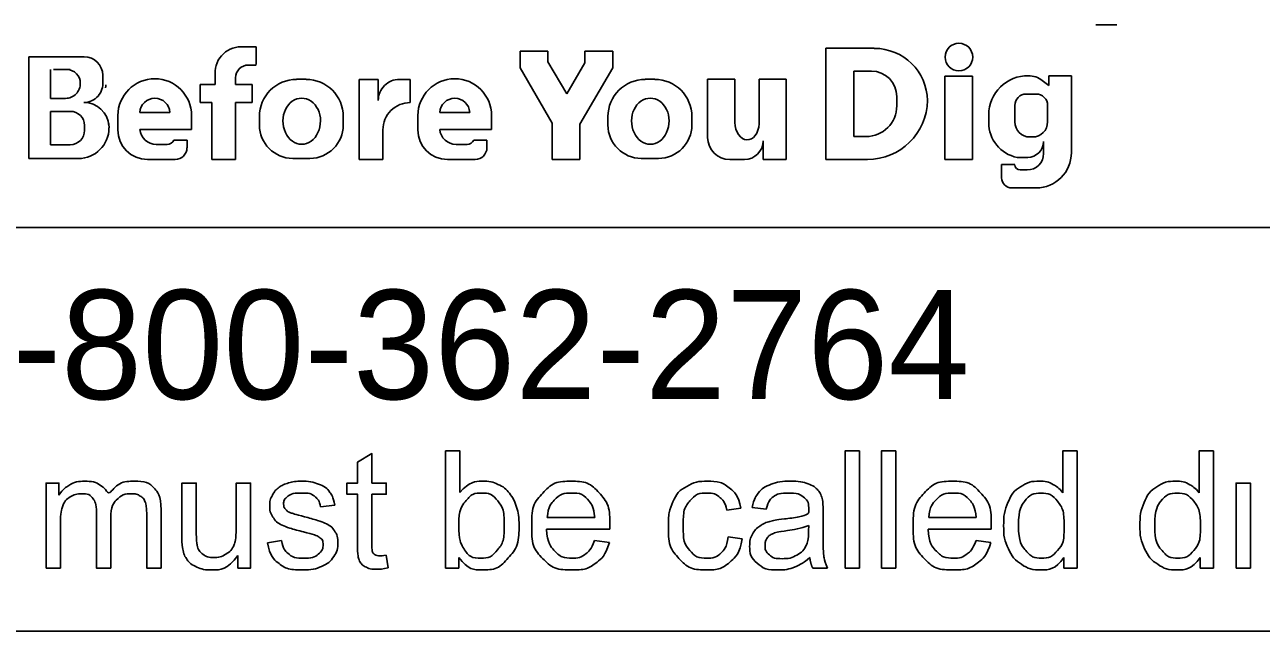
# Model space of a CAD drawing. Extents: x 0 to 34, y 0 to 22.
# Drawn here: x 4.196 to 5.783, y 2.143 to 2.921 of the extents above; entities that cross this region are included whole.
import ezdxf

# ---------------------------------------------------------------- set-up
doc = ezdxf.new("R2010")
doc.units = 0
doc.layers.add('SH_Data', color=7, linetype='Continuous')
doc.layers.add('SH_Text', color=7, linetype='Continuous')

msp = doc.modelspace()

# ---------------------------------------------------------------- linework, layer by layer
at = {"layer": 'SH_Data'}
for p, q in [((6.6275, 2.6607), (2.3775, 2.6607)), ((6.6275, 2.1428), (2.3775, 2.1428))]:
    msp.add_line(p, q, dxfattribs=at)
at = {"layer": 'SH_Text'}
for p, q in [((5.5977, 2.9208), (5.5707, 2.9208)), ((4.4739, 2.8926), (4.4934, 2.8926)), ((4.4934, 2.8926), (4.4934, 2.8696)), ((5.2243, 2.8906), (5.2866, 2.8906)), ((5.2243, 2.7478), (5.2243, 2.8906)), ((4.2013, 2.749), (4.2013, 2.8798)), ((4.2013, 2.8798), (4.2725, 2.8798)), ((4.8319, 2.887), (4.8677, 2.887)), ((4.8319, 2.8655), (4.8319, 2.887)), ((4.8677, 2.887), (4.8677, 2.8734)), ((4.8677, 2.8734), (4.8918, 2.832)), ((4.9151, 2.8719), (4.9151, 2.887)), ((4.9151, 2.887), (4.9509, 2.887)), ((4.9509, 2.887), (4.9509, 2.8655)), ((4.2293, 2.8263), (4.2293, 2.8632)), ((4.2545, 2.8632), (4.2332, 2.8632)), ((4.4934, 2.8691), (4.4832, 2.8691)), ((4.8732, 2.7946), (4.8319, 2.8655)), ((4.8918, 2.832), (4.9151, 2.8719)), ((4.9509, 2.8655), (4.9088, 2.7932)), ((5.2603, 2.7773), (5.2603, 2.8613)), ((5.2603, 2.8613), (5.2828, 2.8613)), ((4.2963, 2.856), (4.2963, 2.8481)), ((4.4213, 2.8212), (4.4213, 2.8442)), ((4.4213, 2.8442), (4.4406, 2.8442)), ((4.4406, 2.8442), (4.4406, 2.8546)), ((4.4667, 2.8526), (4.4667, 2.8442)), ((4.4667, 2.8442), (4.4883, 2.8442)), ((4.4883, 2.8442), (4.4883, 2.8212)), ((4.5451, 2.8508), (4.5573, 2.8508)), ((4.6254, 2.7478), (4.6254, 2.8505)), ((4.6254, 2.8505), (4.6499, 2.8505)), ((4.6499, 2.8505), (4.6499, 2.8237)), ((4.6772, 2.8505), (4.691, 2.8505)), ((4.691, 2.8505), (4.691, 2.8209)), ((4.9925, 2.8508), (5.0047, 2.8508)), ((5.0727, 2.8508), (5.1075, 2.8508)), ((5.0727, 2.7762), (5.0727, 2.8508)), ((5.1075, 2.8508), (5.1075, 2.7954)), ((5.1388, 2.7938), (5.1388, 2.8508)), ((5.1388, 2.8508), (5.1736, 2.8508)), ((5.1736, 2.8508), (5.1736, 2.7478)), ((5.377, 2.8549), (5.4126, 2.8549)), ((5.377, 2.7478), (5.377, 2.8549)), ((5.4126, 2.8549), (5.4126, 2.7478)), ((5.5021, 2.8493), (5.5107, 2.8427)), ((5.5107, 2.8553), (5.5395, 2.8553)), ((5.5107, 2.8427), (5.5107, 2.8553)), ((5.5107, 2.8553), (5.5395, 2.8553)), ((5.5395, 2.8553), (5.5395, 2.7567)), ((4.2487, 2.8263), (4.2293, 2.8263)), ((5.3154, 2.8286), (5.3154, 2.8168)), ((5.4816, 2.8319), (5.4944, 2.8319)), ((4.2293, 2.7669), (4.2293, 2.8097)), ((4.2293, 2.8097), (4.2548, 2.8097)), ((4.4362, 2.8212), (4.4213, 2.8212)), ((4.4362, 2.7478), (4.4362, 2.8212)), ((4.4883, 2.8212), (4.4667, 2.8212)), ((4.4667, 2.8212), (4.4667, 2.7478)), ((5.467, 2.7961), (5.467, 2.8173)), ((5.509, 2.8173), (5.509, 2.7961)), ((4.3159, 2.7858), (4.3159, 2.8042)), ((4.3824, 2.8082), (4.3439, 2.8082)), ((4.4104, 2.8042), (4.4104, 2.7866)), ((4.4973, 2.7922), (4.4973, 2.8029)), ((4.6051, 2.8029), (4.6051, 2.7922)), ((4.7008, 2.7858), (4.7008, 2.8042)), ((4.7674, 2.8082), (4.7288, 2.8082)), ((4.7953, 2.8042), (4.7953, 2.7866)), ((4.8732, 2.7478), (4.8732, 2.7946)), ((4.9088, 2.7932), (4.9088, 2.7478)), ((4.9447, 2.7922), (4.9447, 2.8029)), ((5.0525, 2.8029), (5.0525, 2.7922)), ((5.4335, 2.7953), (5.4335, 2.8054)), ((4.2729, 2.7916), (4.2729, 2.7853)), ((4.3043, 2.7887), (4.3043, 2.7884)), ((4.4104, 2.7866), (4.344, 2.7866)), ((4.6559, 2.786), (4.6559, 2.7478)), ((4.7953, 2.7866), (4.7289, 2.7866)), ((4.2546, 2.7669), (4.2293, 2.7669)), ((4.3649, 2.7673), (4.379, 2.7673)), ((4.3876, 2.7729), (4.4045, 2.7729)), ((4.4045, 2.7729), (4.4045, 2.7631)), ((4.7498, 2.7673), (4.7639, 2.7673)), ((4.7725, 2.7729), (4.7894, 2.7729)), ((4.7894, 2.7729), (4.7894, 2.7631)), ((5.1439, 2.7478), (5.1439, 2.7719)), ((5.2759, 2.7773), (5.2603, 2.7773)), ((5.4897, 2.7768), (5.4863, 2.7768)), ((5.5039, 2.7557), (5.5039, 2.7711)), ((4.265, 2.749), (4.2013, 2.749)), ((4.3892, 2.7478), (4.3538, 2.7478)), ((4.4667, 2.7478), (4.4362, 2.7478)), ((4.5623, 2.7494), (4.5401, 2.7494)), ((4.6559, 2.7478), (4.6254, 2.7478)), ((4.7742, 2.7478), (4.7388, 2.7478)), ((4.9088, 2.7478), (4.8732, 2.7478)), ((5.0097, 2.7494), (4.9875, 2.7494)), ((5.1199, 2.7478), (5.1011, 2.7478)), ((5.1736, 2.7478), (5.1439, 2.7478)), ((5.2779, 2.7478), (5.2243, 2.7478)), ((5.4126, 2.7478), (5.377, 2.7478)), ((5.4835, 2.7506), (5.4698, 2.7506)), ((5.45, 2.7245), (5.45, 2.7415)), ((5.45, 2.7415), (5.467, 2.7415)), ((5.4738, 2.7345), (5.4827, 2.7345)), ((5.4942, 2.7114), (5.4631, 2.7114))]:
    msp.add_line(p, q, dxfattribs=at)
for points in [[(4.6233, 2.2558), (4.6233, 2.3185), (4.6097, 2.3185), (4.6097, 2.3328), (4.6233, 2.3328), (4.6233, 2.3597), (4.6417, 2.3708), (4.6417, 2.3328), (4.6601, 2.3328), (4.6601, 2.3185), (4.6417, 2.3185), (4.6417, 2.2547)], [(4.7534, 2.2239), (4.7363, 2.2239), (4.7363, 2.3741), (4.7548, 2.3741), (4.7548, 2.3206)], [(5.2491, 2.2239), (5.2491, 2.3741), (5.2675, 2.3741), (5.2675, 2.2239), (5.2491, 2.2239)], [(5.2956, 2.2239), (5.2956, 2.3741), (5.3141, 2.3741), (5.3141, 2.2239), (5.2956, 2.2239)], [(5.5285, 2.3202), (5.5285, 2.3741), (5.5469, 2.3741), (5.5469, 2.2239), (5.5299, 2.2239)], [(5.7034, 2.3202), (5.7034, 2.3741), (5.7218, 2.3741), (5.7218, 2.2239), (5.7048, 2.2239)], [(4.2236, 2.2239), (4.2236, 2.3328), (4.2401, 2.3328), (4.2401, 2.3174)], [(4.3979, 2.2654), (4.3979, 2.3328), (4.4164, 2.3328), (4.4164, 2.2724)], [(4.4676, 2.2745), (4.4676, 2.3328), (4.4861, 2.3328), (4.4861, 2.2239), (4.4696, 2.2239)], [(5.7509, 2.2239), (5.7509, 2.3328), (5.7693, 2.3328), (5.7693, 2.2239), (5.7509, 2.2239)], [(4.594, 2.3046), (4.5759, 2.3022)], [(5.1479, 2.2992), (5.1298, 2.3016)], [(4.3067, 2.2871), (4.3067, 2.2239), (4.2883, 2.2239), (4.2883, 2.2946)], [(4.3711, 2.2986), (4.3711, 2.2239), (4.3527, 2.2239), (4.3527, 2.2924)], [(4.8669, 2.2887), (4.9277, 2.2887)], [(5.1154, 2.3007), (5.0974, 2.298)], [(5.2209, 2.2941), (5.2209, 2.2695)], [(5.3565, 2.2887), (5.4173, 2.2887)], [(4.242, 2.2803), (4.242, 2.2239), (4.2236, 2.2239)], [(4.947, 2.2736), (4.8659, 2.2736)], [(5.2023, 2.2718), (5.2024, 2.2785)], [(5.4366, 2.2736), (5.3555, 2.2736)], [(4.5076, 2.2564), (4.5258, 2.2593)], [(4.9275, 2.2591), (4.9465, 2.2567)], [(5.099, 2.2638), (5.1171, 2.2613)], [(5.4171, 2.2591), (5.4361, 2.2567)], [(4.4696, 2.2239), (4.4696, 2.24)], [(4.6601, 2.2404), (4.6628, 2.2241)], [(4.7534, 2.2375), (4.7534, 2.2239)], [(5.2267, 2.2239), (5.2075, 2.2239)], [(5.5299, 2.2239), (5.5299, 2.2376)], [(5.7048, 2.2239), (5.7048, 2.2376)]]:
    msp.add_lwpolyline(points, dxfattribs=at)
msp.add_circle((5.3952, 2.8793), 0.0177, dxfattribs=at)
for centre, radius, start, end in [((4.4739, 2.859), 0.0335, 90, 187.5187), ((5.2866, 2.8223), 0.0682, 0.9944, 90), ((4.2725, 2.856), 0.0238, 0, 90), ((4.2505, 2.8463), 0.0169, 357.8325, 90), ((4.4832, 2.8526), 0.0165, 90, 180), ((5.2828, 2.8286), 0.0327, 0, 90), ((4.2487, 2.845), 0.0187, 270, 2.0582), ((4.2721, 2.8453), 0.0243, 270, 6.6529), ((4.2827, 2.8438), 0.0175, 347.4023, 0), ((4.3631, 2.8042), 0.0473, 0, 180), ((4.5451, 2.8029), 0.0478, 90, 180), ((4.5573, 2.8029), 0.0478, 0, 90), ((4.6768, 2.8237), 0.0269, 89.2449, 180), ((4.7481, 2.8042), 0.0473, 0, 180), ((4.9925, 2.8029), 0.0478, 90, 180), ((5.0047, 2.8029), 0.0478, 0, 90), ((5.4834, 2.8054), 0.0499, 89.0934, 180), ((5.4848, 2.827), 0.0283, 52.1415, 91.2046), ((4.3632, 2.8072), 0.0193, 2.9632, 177.0368), ((4.7481, 2.8072), 0.0193, 2.9632, 177.0368), ((5.4816, 2.8173), 0.0146, 90, 180), ((5.4944, 2.8173), 0.0146, 0, 90), ((4.2548, 2.7916), 0.0181, 0, 90), ((4.2722, 2.7889), 0.0321, 4.0748, 90), ((4.6908, 2.786), 0.0349, 89.6033, 180), ((5.2759, 2.8168), 0.0395, 270, 0), ((5.2779, 2.8248), 0.0769, 270, 359.0635), ((4.2714, 2.7887), 0.033, 0, 11.7502), ((5.4791, 2.7953), 0.0457, 180, 258.2203), ((5.4863, 2.7961), 0.0193, 180, 270), ((5.4897, 2.7961), 0.0193, 270, 0), ((4.2546, 2.7853), 0.0184, 270, 0), ((4.265, 2.7884), 0.0393, 270, 0), ((4.3538, 2.7858), 0.038, 180, 270), ((4.3649, 2.7883), 0.021, 184.827, 270), ((4.5401, 2.7922), 0.0428, 180, 270), ((4.5623, 2.7922), 0.0428, 270, 0), ((4.7388, 2.7858), 0.038, 180, 270), ((4.7498, 2.7883), 0.021, 184.827, 270), ((4.9875, 2.7922), 0.0428, 180, 270), ((5.0097, 2.7922), 0.0428, 270, 0), ((4.379, 2.7767), 0.00938, 270, 335.9979), ((4.3892, 2.7631), 0.0152, 270, 0), ((4.7639, 2.7767), 0.00938, 270, 335.9979), ((4.7742, 2.7631), 0.0152, 270, 0), ((5.1011, 2.7762), 0.0284, 180, 270), ((5.1199, 2.7719), 0.024, 270, 0), ((5.4835, 2.771), 0.0203, 270, 0), ((5.4827, 2.7557), 0.0212, 270, 0), ((5.4942, 2.7567), 0.0453, 270, 0), ((5.4738, 2.7413), 0.00682, 180, 270), ((5.4631, 2.7245), 0.0131, 180, 270)]:
    msp.add_arc(centre, radius, start, end, dxfattribs=at)
for centre, major_axis, ratio, start_param, end_param in [((4.5517, 2.7976), (0, 0.029), 0.832186, 4.712389, 7.853982), ((4.9991, 2.7976), (0, 0.029), 0.832186, 4.712389, 7.853982), ((4.5517, 2.7976), (0, 0.0302), 0.797287, 1.570796, 4.712389), ((4.9991, 2.7976), (0, 0.0302), 0.797287, 1.570796, 4.712389), ((5.1231, 2.7962), (-0.0011, 0.0231), 0.679042, 1.570796, 4.575961)]:
    msp.add_ellipse(centre, major_axis=major_axis, ratio=ratio, start_param=start_param, end_param=end_param, dxfattribs=at)
for points, degree in [([(4.2401, 2.3174), (4.2452, 2.3254), (4.2537, 2.3303), (4.2622, 2.3352), (4.2731, 2.3352), (4.2852, 2.3352), (4.2929, 2.3301), (4.3007, 2.3251), (4.3038, 2.3161), (4.3168, 2.3352), (4.3375, 2.3352), (4.3537, 2.3352), (4.3624, 2.3262), (4.3711, 2.3172), (4.3711, 2.2986)], 3), ([(4.5258, 2.2593), (4.5273, 2.2483), (4.5343, 2.2425), (4.5414, 2.2366), (4.554, 2.2366), (4.5668, 2.2366), (4.5729, 2.2418), (4.5791, 2.247), (4.5791, 2.254), (4.5791, 2.2602), (4.5736, 2.2638), (4.5698, 2.2663), (4.5548, 2.2701), (4.5345, 2.2752), (4.5266, 2.2789), (4.5188, 2.2827), (4.5147, 2.2893), (4.5107, 2.2959), (4.5107, 2.3038), (4.5107, 2.3111), (4.514, 2.3173), (4.5173, 2.3235), (4.5231, 2.3276), (4.5274, 2.3308), (4.5348, 2.333), (4.5423, 2.3352), (4.5508, 2.3352), (4.5636, 2.3352), (4.5733, 2.3315), (4.583, 2.3278), (4.5876, 2.3215), (4.5922, 2.3152), (4.594, 2.3046)], 3), ([(4.7548, 2.3206), (4.7664, 2.3352), (4.7846, 2.3352), (4.7946, 2.3352), (4.8036, 2.3311), (4.8125, 2.3271), (4.8183, 2.3198), (4.8241, 2.3124), (4.8274, 2.3021), (4.8306, 2.2918), (4.8306, 2.28), (4.8306, 2.252), (4.8168, 2.2368), (4.803, 2.2215), (4.7836, 2.2215), (4.7644, 2.2215), (4.7534, 2.2375)], 3), ([(4.9465, 2.2567), (4.942, 2.24), (4.9298, 2.2307), (4.9177, 2.2215), (4.8987, 2.2215), (4.8749, 2.2215), (4.8609, 2.2362), (4.8469, 2.2509), (4.8469, 2.2774), (4.8469, 2.3049), (4.861, 2.32), (4.8752, 2.3352), (4.8977, 2.3352), (4.9195, 2.3352), (4.9333, 2.3203), (4.9471, 2.3055), (4.9471, 2.2785), (4.9471, 2.2769), (4.947, 2.2736)], 3), ([(5.1171, 2.2613), (5.1141, 2.2427), (5.1019, 2.2321), (5.0896, 2.2215), (5.0718, 2.2215), (5.0495, 2.2215), (5.0359, 2.2361), (5.0223, 2.2507), (5.0223, 2.2779), (5.0223, 2.2955), (5.0282, 2.3088), (5.034, 2.322), (5.046, 2.3286), (5.0579, 2.3352), (5.0719, 2.3352), (5.0897, 2.3352), (5.1009, 2.3262), (5.1122, 2.3172), (5.1154, 2.3007)], 3), ([(5.1298, 2.3016), (5.1323, 2.3132), (5.1379, 2.3203), (5.1435, 2.3275), (5.1542, 2.3313), (5.1648, 2.3352), (5.1788, 2.3352), (5.1928, 2.3352), (5.2015, 2.3319), (5.2102, 2.3286), (5.2142, 2.3236), (5.2183, 2.3187), (5.22, 2.3111), (5.2209, 2.3064), (5.2209, 2.2941)], 3), ([(5.4361, 2.2567), (5.4316, 2.24), (5.4194, 2.2307), (5.4072, 2.2215), (5.3883, 2.2215), (5.3644, 2.2215), (5.3505, 2.2362), (5.3365, 2.2509), (5.3365, 2.2774), (5.3365, 2.3049), (5.3506, 2.32), (5.3648, 2.3352), (5.3873, 2.3352), (5.4091, 2.3352), (5.4229, 2.3203), (5.4367, 2.3055), (5.4367, 2.2785), (5.4367, 2.2769), (5.4366, 2.2736)], 3), ([(5.5299, 2.2376), (5.5195, 2.2215), (5.4995, 2.2215), (5.4865, 2.2215), (5.4755, 2.2287), (5.4646, 2.2359), (5.4586, 2.2487), (5.4526, 2.2616), (5.4526, 2.2782), (5.4526, 2.2945), (5.4581, 2.3078), (5.4635, 2.321), (5.4743, 2.3281), (5.4852, 2.3352), (5.4986, 2.3352), (5.5084, 2.3352), (5.516, 2.331), (5.5237, 2.3269), (5.5285, 2.3202)], 3), ([(5.7048, 2.2376), (5.6944, 2.2215), (5.6743, 2.2215), (5.6613, 2.2215), (5.6504, 2.2287), (5.6395, 2.2359), (5.6335, 2.2487), (5.6275, 2.2616), (5.6275, 2.2782), (5.6275, 2.2945), (5.6329, 2.3078), (5.6384, 2.321), (5.6492, 2.3281), (5.66, 2.3352), (5.6734, 2.3352), (5.6832, 2.3352), (5.6909, 2.331), (5.6986, 2.3269), (5.7034, 2.3202)], 3), ([(4.2883, 2.2946), (4.2883, 2.3069), (4.2838, 2.313), (4.2793, 2.3191), (4.269, 2.3191), (4.2612, 2.3191), (4.2546, 2.315), (4.248, 2.311), (4.245, 2.3031), (4.242, 2.2952), (4.242, 2.2803)], 3), ([(4.3527, 2.2924), (4.3527, 2.3035), (4.3509, 2.3083), (4.3491, 2.3132), (4.3444, 2.3162), (4.3397, 2.3191), (4.3333, 2.3191), (4.3219, 2.3191), (4.3143, 2.3115), (4.3067, 2.3039), (4.3067, 2.2871)], 3), ([(4.5759, 2.3022), (4.5747, 2.3106), (4.5688, 2.3153), (4.5629, 2.3201), (4.5521, 2.3201), (4.5394, 2.3201), (4.5339, 2.3159), (4.5285, 2.3116), (4.5285, 2.306), (4.5285, 2.3024), (4.5308, 2.2995), (4.533, 2.2966), (4.5378, 2.2946), (4.5406, 2.2936), (4.5542, 2.2899), (4.5737, 2.2847), (4.5815, 2.2813), (4.5893, 2.278), (4.5937, 2.2717), (4.5981, 2.2653), (4.5981, 2.2559), (4.5981, 2.2467), (4.5927, 2.2386), (4.5873, 2.2304), (4.5772, 2.226), (4.567, 2.2215), (4.5542, 2.2215), (4.5329, 2.2215), (4.5218, 2.2303), (4.5107, 2.2391), (4.5076, 2.2564)], 3), ([(4.7532, 2.2792), (4.7532, 2.2596), (4.7585, 2.2509), (4.7672, 2.2366), (4.782, 2.2366), (4.7941, 2.2366), (4.8029, 2.2471), (4.8116, 2.2576), (4.8116, 2.2784), (4.8116, 2.2998), (4.8032, 2.3099), (4.7948, 2.3201), (4.7828, 2.3201), (4.7708, 2.3201), (4.762, 2.3096), (4.7532, 2.299), (4.7532, 2.2792)], 3), ([(4.9277, 2.2887), (4.9265, 2.3025), (4.9207, 2.3094), (4.9119, 2.3201), (4.8979, 2.3201), (4.8852, 2.3201), (4.8765, 2.3115), (4.8678, 2.303), (4.8669, 2.2887)], 3), ([(5.0974, 2.298), (5.0949, 2.309), (5.0884, 2.3145), (5.0819, 2.3201), (5.0726, 2.3201), (5.0587, 2.3201), (5.05, 2.3101), (5.0413, 2.3001), (5.0413, 2.2784), (5.0413, 2.2565), (5.0497, 2.2466), (5.0581, 2.2366), (5.0717, 2.2366), (5.0825, 2.2366), (5.0898, 2.2433), (5.0971, 2.2499), (5.099, 2.2638)], 3), ([(5.2038, 2.2373), (5.1936, 2.2287), (5.1841, 2.2251), (5.1746, 2.2215), (5.1638, 2.2215), (5.1458, 2.2215), (5.1362, 2.2303), (5.1266, 2.239), (5.1266, 2.2526), (5.1266, 2.2606), (5.1302, 2.2672), (5.1339, 2.2738), (5.1398, 2.2778), (5.1456, 2.2818), (5.153, 2.2838), (5.1584, 2.2853), (5.1694, 2.2866), (5.1917, 2.2893), (5.2023, 2.2929), (5.2024, 2.2967), (5.2024, 2.2978), (5.2024, 2.3091), (5.1971, 2.3137), (5.1901, 2.3199), (5.1762, 2.3199), (5.1632, 2.3199), (5.157, 2.3154), (5.1508, 2.3108), (5.1479, 2.2992)], 3), ([(5.4173, 2.2887), (5.4161, 2.3025), (5.4103, 2.3094), (5.4015, 2.3201), (5.3875, 2.3201), (5.3748, 2.3201), (5.3661, 2.3115), (5.3574, 2.303), (5.3565, 2.2887)], 3), ([(5.4716, 2.2782), (5.4716, 2.2573), (5.4805, 2.247), (5.4893, 2.2366), (5.5012, 2.2366), (5.5133, 2.2366), (5.5218, 2.2465), (5.5302, 2.2564), (5.5302, 2.2767), (5.5302, 2.299), (5.5216, 2.3095), (5.513, 2.3199), (5.5004, 2.3199), (5.4881, 2.3199), (5.4799, 2.3099), (5.4716, 2.2999), (5.4716, 2.2782)], 3), ([(5.6465, 2.2782), (5.6465, 2.2573), (5.6553, 2.247), (5.6641, 2.2366), (5.6761, 2.2366), (5.6882, 2.2366), (5.6967, 2.2465), (5.7051, 2.2564), (5.7051, 2.2767), (5.7051, 2.299), (5.6965, 2.3095), (5.6879, 2.3199), (5.6753, 2.3199), (5.663, 2.3199), (5.6548, 2.3099), (5.6465, 2.2999), (5.6465, 2.2782)], 3), ([(4.4164, 2.2724), (4.4164, 2.258), (4.4175, 2.253), (4.4192, 2.2457), (4.4249, 2.2416), (4.4305, 2.2374), (4.4388, 2.2374), (4.4471, 2.2374), (4.4543, 2.2417), (4.4616, 2.2459), (4.4646, 2.2533), (4.4676, 2.2606), (4.4676, 2.2745)], 3), ([(4.8659, 2.2736), (4.8669, 2.2557), (4.876, 2.2462), (4.8852, 2.2366), (4.8988, 2.2366), (4.9089, 2.2366), (4.9161, 2.242), (4.9233, 2.2473), (4.9275, 2.2591)], 3), ([(5.2024, 2.2785), (5.1923, 2.2744), (5.1722, 2.2716), (5.1608, 2.2699), (5.1561, 2.2679), (5.1514, 2.2658), (5.1488, 2.2619), (5.1463, 2.2579), (5.1463, 2.2531), (5.1463, 2.2458), (5.1519, 2.2409), (5.1574, 2.2359), (5.1682, 2.2359), (5.1788, 2.2359), (5.1871, 2.2406), (5.1954, 2.2453), (5.1993, 2.2533), (5.2023, 2.2596), (5.2023, 2.2718)], 3), ([(5.2209, 2.2695), (5.2209, 2.2438), (5.2221, 2.237), (5.2233, 2.2302), (5.2267, 2.2239)], 3), ([(5.3555, 2.2736), (5.3565, 2.2557), (5.3656, 2.2462), (5.3748, 2.2366), (5.3884, 2.2366), (5.3985, 2.2366), (5.4057, 2.242), (5.4129, 2.2473), (5.4171, 2.2591)], 3), ([(4.4696, 2.24), (4.4569, 2.2215), (4.4351, 2.2215), (4.4255, 2.2215), (4.4171, 2.2252), (4.4088, 2.2289), (4.4047, 2.2345), (4.4007, 2.2401), (4.3991, 2.2482), (4.3979, 2.2536), (4.3979, 2.2654)], 3), ([(4.6628, 2.2241), (4.655, 2.2224), (4.6488, 2.2224), (4.6388, 2.2224), (4.6333, 2.2256), (4.6278, 2.2288), (4.6255, 2.234), (4.6233, 2.2392), (4.6233, 2.2558)], 3), ([(4.6417, 2.2547), (4.6417, 2.2468), (4.6427, 2.2445), (4.6436, 2.2423), (4.6458, 2.2409), (4.648, 2.2396), (4.6521, 2.2396), (4.6551, 2.2396), (4.6601, 2.2404)], 3), ([(5.2075, 2.2239), (5.2047, 2.2296), (5.2038, 2.2373)], 2)]:
    msp.add_open_spline(points, degree=degree, dxfattribs=at)

# ---------------------------------------------------------------- texts
msp.add_text('OHIO811, 8-1-1, or 1-800-362-2764', height=0.14, dxfattribs=at).set_placement((2.422, 2.4406))

doc.saveas('drawing.dxf')
